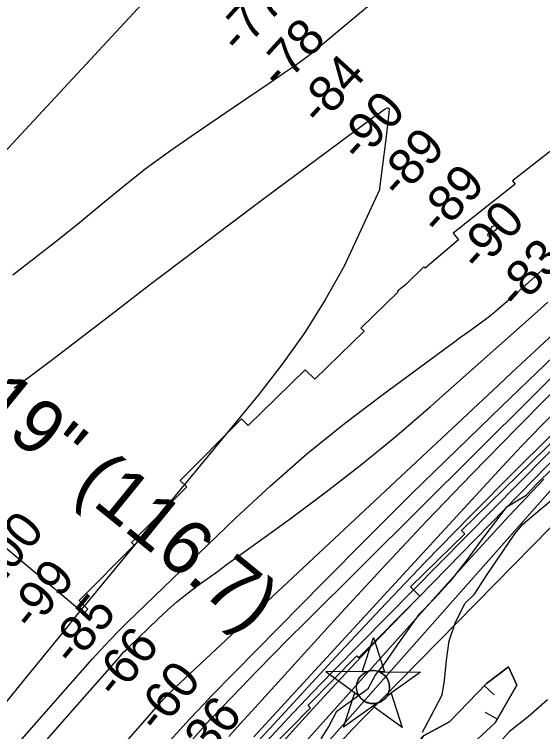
# Model space of a CAD drawing. Extents: x 3598634 to 3636690, y 517270 to 542944.
# Drawn here: x 3608200 to 3609179, y 529886 to 531213 of the extents above; entities that cross this region are included whole.
import ezdxf

# ---------------------------------------------------------------- set-up
doc = ezdxf.new("R2010")
doc.units = 0
for name, color, linetype in [('V-BORW-LINE', 7, 'Continuous'), ('V-CHAN-NAID', 7, 'Continuous'), ('V-RIVR-EDGE', 7, 'Continuous'), ('V-RIVR-RANG', 7, 'Continuous'), ('V-RRAP-RVMT', 7, 'Continuous'), ('V-SITE-VEGE', 7, 'Continuous'), ('V-TOPO-DPTH', 7, 'Continuous'), ('V-TOPO-MAJR', 7, 'Continuous'), ('V-TOPO-MINR', 7, 'Continuous'), ('V-TOPO-WATR', 7, 'Continuous')]:
    doc.layers.add(name, color=color, linetype=linetype)

msp = doc.modelspace()

# ---------------------------------------------------------------- linework, layer by layer
at = {"layer": 'V-BORW-LINE'}
for p, q in [((3609070.707, 529971.3610000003), (3609088.757, 529954.0640000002)), ((3609094.778, 529908.9970000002), (3609073.144, 529921.5260000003))]:
    msp.add_line(p, q, dxfattribs=at)
for points in [[(3608934.6750000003, 529719.2760000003), (3608878.93, 529673.5880000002), (3608850.571, 529660.3580000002), (3608828.616, 529677.3890000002), (3608895.816, 529796.9120000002), (3608957.9050000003, 529878.5280000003), (3609006.492, 529904.3490000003), (3609074.56, 529975.3820000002), (3609115.43, 530005.8010000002), (3609131.208, 529971.9010000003), (3609090.7490000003, 529902.0400000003), (3609033.324, 529849.2370000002), (3608973.848, 529783.1750000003), (3608950.967, 529746.8630000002), (3608934.6750000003, 529719.2760000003)], [(3608955.0330000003, 529753.3160000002), (3608973.848, 529783.1750000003), (3609033.324, 529849.2370000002), (3609090.7490000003, 529902.0400000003), (3609131.208, 529971.9010000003), (3609115.43, 530005.8010000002), (3609074.56, 529975.3820000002), (3609006.492, 529904.3490000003), (3608957.9050000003, 529878.5280000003), (3608899.3880000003, 529801.6080000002)]]:
    msp.add_lwpolyline(points, dxfattribs=at)
at = {"layer": 'V-CHAN-NAID'}
for points in [[(3608853.861572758, 529996.9163794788), (3608844.274572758, 529996.9843794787), (3608865.4005727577, 530060.4683794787), (3608885.6245727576, 529996.6913794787), (3608876.037572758, 529996.7593794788), (3608874.4605727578, 529997.3373794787), (3608872.365572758, 529997.9573794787), (3608870.325572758, 529998.4083794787), (3608868.2895727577, 529998.7163794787), (3608867.122572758, 529998.8303794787), (3608865.588572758, 529998.9113794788), (3608863.8665727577, 529998.9093794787), (3608862.4965727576, 529998.8393794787), (3608860.5905727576, 529998.6383794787), (3608859.2245727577, 529998.4193794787), (3608857.4405727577, 529998.0353794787), (3608855.910572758, 529997.6153794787), (3608854.878572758, 529997.2843794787)], [(3608853.861572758, 529996.9163794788), (3608777.370572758, 529997.4583794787), (3608838.935572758, 529952.0593794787), (3608837.822572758, 529953.9683794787), (3608837.012572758, 529955.5963794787), (3608836.1875727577, 529957.5643794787), (3608835.4915727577, 529959.6183794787), (3608835.126572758, 529960.9413794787), (3608834.765572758, 529962.5673794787), (3608834.521572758, 529964.0123794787), (3608834.333572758, 529965.6103794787), (3608834.2245727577, 529967.3463794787), (3608834.2125727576, 529968.9273794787), (3608834.319572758, 529971.0013794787), (3608834.5025727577, 529972.6193794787), (3608834.8945727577, 529974.8223794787), (3608835.375572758, 529976.7453794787), (3608835.978572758, 529978.6323794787), (3608836.6335727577, 529980.3113794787), (3608837.3605727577, 529981.8993794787), (3608838.174572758, 529983.4343794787), (3608839.2355727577, 529985.1713794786), (3608840.2665727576, 529986.6413794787), (3608841.2665727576, 529987.9103794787), (3608842.268572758, 529989.0563794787), (3608843.577572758, 529990.3933794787), (3608844.628572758, 529991.3583794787), (3608846.345572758, 529992.7553794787), (3608847.557572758, 529993.6253794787), (3608849.2445727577, 529994.6953794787), (3608850.975572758, 529995.6403794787), (3608852.421572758, 529996.3243794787)], [(3608876.037572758, 529996.7593794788), (3608952.529572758, 529996.2163794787), (3608890.3265727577, 529951.6943794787), (3608891.237572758, 529953.1833794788), (3608892.2155727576, 529955.0303794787), (3608892.930572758, 529956.6153794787), (3608893.669572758, 529958.5703794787), (3608894.214572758, 529960.3553794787), (3608894.612572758, 529961.9943794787), (3608894.973572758, 529964.0043794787), (3608895.159572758, 529965.5773794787), (3608895.2835727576, 529967.7833794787), (3608895.253572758, 529969.8453794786), (3608895.0655727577, 529972.0653794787), (3608894.799572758, 529973.8233794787), (3608894.308572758, 529976.0553794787), (3608893.668572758, 529978.1953794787), (3608892.918572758, 529980.1773794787), (3608892.270572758, 529981.6203794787), (3608891.2635727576, 529983.5363794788), (3608890.2015727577, 529985.2583794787), (3608888.987572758, 529986.9603794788), (3608887.7265727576, 529988.4993794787), (3608886.4545727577, 529989.8653794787), (3608884.822572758, 529991.3973794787), (3608883.0795727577, 529992.8093794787), (3608881.396572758, 529993.9863794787), (3608879.509572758, 529995.1183794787), (3608878.037572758, 529995.8793794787)], [(3608872.2955727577, 529938.7883794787), (3608810.092572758, 529894.2663794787), (3608831.2185727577, 529957.7493794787), (3608838.935572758, 529952.0593794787), (3608839.5705727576, 529951.0953794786), (3608840.953572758, 529949.2363794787), (3608842.166572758, 529947.8203794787), (3608843.632572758, 529946.3173794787), (3608845.021572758, 529945.0663794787), (3608846.475572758, 529943.9103794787), (3608847.878572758, 529942.9233794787), (3608849.5565727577, 529941.8873794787), (3608851.270572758, 529940.9763794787), (3608853.061572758, 529940.1653794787), (3608854.507572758, 529939.6093794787), (3608856.1355727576, 529939.0803794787), (3608858.361572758, 529938.5163794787), (3608859.893572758, 529938.2293794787), (3608861.918572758, 529937.9723794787), (3608863.455572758, 529937.8683794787), (3608865.316572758, 529937.8463794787), (3608867.0055727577, 529937.9243794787), (3608868.7155727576, 529938.1003794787), (3608870.617572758, 529938.4113794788)], [(3608890.3265727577, 529951.6943794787), (3608898.122572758, 529957.2753794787), (3608918.3465727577, 529893.4983794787), (3608864.498572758, 529933.2083794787), (3608872.2955727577, 529938.7883794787), (3608873.961572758, 529939.2643794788), (3608875.5735727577, 529939.8243794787), (3608877.731572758, 529940.7383794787), (3608879.466572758, 529941.6223794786), (3608881.3325727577, 529942.7363794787), (3608883.071572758, 529943.9483794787), (3608884.623572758, 529945.1933794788), (3608885.910572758, 529946.3613794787), (3608887.294572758, 529947.7813794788), (3608888.498572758, 529949.1833794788), (3608889.617572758, 529950.6553794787)]]:
    msp.add_lwpolyline(points, close=True, dxfattribs=at)
msp.add_circle((3608864.74707049, 529968.3817792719), 30.540600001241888, dxfattribs=at)
at = {"layer": 'V-RIVR-EDGE'}
msp.add_lwpolyline([(3608768.84652652, 529872.7954184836), (3608782.710362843, 529895.5735492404), (3608797.7882049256, 529923.7516178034), (3608818.236296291, 529938.7092213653), (3608855.523119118, 529965.6317202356), (3608868.7896013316, 529989.6119813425), (3608885.6535680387, 530011.7823670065), (3608916.378402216, 530055.5302375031), (3608951.3188569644, 530104.6706236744), (3608978.4016738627, 530132.2186807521), (3609010.3063719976, 530167.5590609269), (3609039.814231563, 530204.7063476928), (3609064.510600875, 530238.2635720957), (3609101.853831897, 530287.9983435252), (3609112.6937870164, 530301.7790519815), (3609148.1677655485, 530323.9034204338), (3609169.2339929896, 530346.0634151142), (3609195.110226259, 530371.2131491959)], dxfattribs=at)
at = {"layer": 'V-RRAP-RVMT'}
for p, q in [((3609237.206000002, 530994.9180000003), (3609123.1280000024, 530905.1620000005)), ((3609123.1280000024, 530905.1620000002), (3609127.8640000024, 530899.132)), ((3609127.8640000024, 530899.132), (3609012.9810000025, 530808.746)), ((3609012.9810000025, 530808.746), (3609022.9190000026, 530796.136)), ((3609022.9190000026, 530796.136), (3608961.0190000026, 530743.769)), ((3608958.7260000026, 530746.117), (3608925.434000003, 530713.715)), ((3608961.0190000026, 530743.769), (3608958.7260000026, 530746.117)), ((3608925.4340000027, 530713.7150000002), (3608910.203000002, 530700.8520000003)), ((3608911.098000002, 530699.803), (3608842.3070000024, 530632.9260000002)), ((3608910.2030000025, 530700.852), (3608911.098000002, 530699.803)), ((3608848.108000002, 530626.9640000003), (3608756.5980000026, 530538.0330000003)), ((3608842.3070000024, 530632.9260000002), (3608848.108000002, 530626.9640000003)), ((3608739.2540000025, 530555.8280000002), (3608633.3310000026, 530452.8260000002)), ((3608756.5980000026, 530538.0330000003), (3608739.2540000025, 530555.8280000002)), ((3608620.8490000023, 530465.011), (3608507.4820000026, 530350.872)), ((3608633.3310000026, 530452.8260000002), (3608620.8490000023, 530465.011)), ((3609028.426000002, 530258.406), (3609236.083000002, 530460.85)), ((3608507.482000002, 530350.8720000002), (3608519.7240000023, 530338.9220000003)), ((3608519.7240000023, 530338.9220000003), (3608417.3200000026, 530235.8210000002)), ((3608934.235000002, 530153.8020000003), (3609034.883000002, 530251.7680000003)), ((3609034.883000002, 530251.7680000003), (3609028.426000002, 530258.406)), ((3608328.924305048, 530104.7584317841), (3608183.1605227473, 530227.0689247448)), ((3608422.1410000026, 530230.998), (3608320.4390000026, 530128.5900000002)), ((3608417.3200000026, 530235.8210000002), (3608422.1410000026, 530230.998)), ((3608951.1550000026, 530136.9390000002), (3608934.235000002, 530153.8020000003)), ((3608837.788000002, 530022.8000000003), (3608951.1550000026, 530136.9390000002)), ((3608320.4390000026, 530128.5900000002), (3608336.6740000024, 530112.5650000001)), ((3608336.6740000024, 530112.5650000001), (3608328.924305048, 530104.7584317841)), ((3608744.259000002, 529935.0730000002), (3608834.575000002, 530026.0370000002)), ((3608834.575000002, 530026.0370000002), (3608837.788000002, 530022.8000000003)), ((3608749.0650000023, 529930.242), (3608744.259000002, 529935.0730000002)), ((3608652.6805538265, 529833.0943341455), (3608749.0650000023, 529930.242))]:
    msp.add_line(p, q, dxfattribs=at)
at = {"layer": 'V-SITE-VEGE'}
for points in [[(3608956.278, 529884.872), (3608971.683, 529914.08), (3608992.6920000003, 529954.416), (3608996.9450000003, 529980.87), (3609000.535, 530018.4670000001), (3609005.512, 530053.973), (3609016.747, 530086.677), (3609034.958, 530122.839), (3609052.419, 530140.202), (3609074.804, 530174.961), (3609127.259, 530252.1190000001), (3609141.935, 530270.184), (3609174.0500000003, 530297.257), (3609194.9930000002, 530314.608)], [(3609187.673, 529944.806), (3609152.065, 529913.568), (3609117.167, 529886.504), (3609091.315, 529858.022)]]:
    msp.add_lwpolyline(points, dxfattribs=at)
at = {"layer": 'V-TOPO-DPTH'}
for points in [[(3608463.3669276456, 529795.5886983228), (3608554.5295855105, 529898.8959307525), (3608557.818276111, 529902.5732959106), (3608561.1390200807, 529906.2210904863), (3608564.507844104, 529909.8245291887), (3608567.9087214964, 529913.3983973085), (3608619.8911216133, 529967.304626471), (3608649.4057280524, 529997.7123687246), (3608679.051627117, 530027.9907190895), (3608708.8944651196, 530058.0749816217), (3608738.868595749, 530088.0298522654), (3609266.247664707, 530611.6421333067)], [(3608463.3669276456, 529795.5886983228), (3608554.5295855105, 529898.8959307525), (3608557.818276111, 529902.5732959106), (3608561.1390200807, 529906.2210904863), (3608564.507844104, 529909.8245291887), (3608567.9087214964, 529913.3983973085), (3608619.8911216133, 529967.304626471), (3608649.4057280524, 529997.7123687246), (3608679.051627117, 530027.9907190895), (3608708.8944651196, 530058.0749816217), (3608738.868595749, 530088.0298522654), (3609266.247664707, 530611.6421333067)], [(3608597.6881704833, 529876.7163432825), (3608618.6951540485, 529900.5551016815), (3608639.936552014, 529924.1903236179), (3608798.667571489, 530098.2272387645), (3608880.7590411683, 530187.1204636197), (3608963.5758641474, 530275.3241173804), (3609047.4807170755, 530362.4934144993), (3609132.1109233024, 530448.9731405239), (3609293.7626983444, 530612.1203556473)], [(3609293.7626983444, 530612.1203556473), (3609132.1109233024, 530448.9731405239), (3609047.4807170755, 530362.4934144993), (3608963.5758641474, 530275.3241173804), (3608880.7590411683, 530187.1204636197), (3608798.667571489, 530098.2272387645), (3608639.936552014, 529924.1903236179), (3608618.6951540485, 529900.5551016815), (3608597.6881704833, 529876.7163432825)], [(3609330.2143256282, 530543.6266092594), (3608792.9193256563, 530000.0089432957), (3608767.3778115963, 529973.8936571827), (3608742.0215325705, 529947.6015990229), (3608716.943106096, 529921.0443827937), (3608692.0499146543, 529894.310394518), (3608646.0571142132, 529844.3928552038)], [(3608646.0571142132, 529844.3928552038), (3608692.0499146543, 529894.310394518), (3608716.943106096, 529921.0443827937), (3608742.0215325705, 529947.6015990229), (3608767.3778115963, 529973.8936571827), (3608792.9193256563, 530000.0089432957), (3609330.2143256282, 530543.6266092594)], [(3608643.669615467, 529876.6857661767), (3609104.282173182, 530376.6107843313), (3609140.1431752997, 530414.8085715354), (3609176.4709447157, 530452.5485631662), (3609213.4988650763, 530489.6018614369)], [(3609213.4988650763, 530489.6018614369), (3609176.4709447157, 530452.5485631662), (3609140.1431752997, 530414.8085715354), (3609104.282173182, 530376.6107843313), (3608643.669615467, 529876.6857661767)], [(3609401.878133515, 530475.9324708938), (3608847.686732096, 529911.868099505), (3608826.278553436, 529889.7496636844), (3608805.0948457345, 529867.4214339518)], [(3609181.063213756, 530353.0843927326), (3609117.051567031, 530285.3742928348), (3609053.877799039, 530216.8817853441), (3608991.262616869, 530147.8676727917), (3608718.8075875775, 529843.8314700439)], [(3608718.8075875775, 529843.8314700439), (3608991.262616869, 530147.8676727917), (3609053.877799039, 530216.8817853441), (3609117.051567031, 530285.3742928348), (3609181.063213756, 530353.0843927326)]]:
    msp.add_lwpolyline(points, dxfattribs=at)
at = {"layer": 'V-TOPO-MAJR'}
msp.add_lwpolyline([(3607883.752569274, 529201.9862104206), (3608512.639176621, 529895.7241702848), (3608525.718293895, 529909.9748844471), (3608538.912708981, 529924.1166908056), (3608552.280070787, 529938.0951354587), (3608565.7627304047, 529951.9646723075), (3608772.449740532, 530161.9823986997), (3608854.348996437, 530244.4833135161), (3608936.720057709, 530326.5062967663), (3609019.798827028, 530407.8123826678), (3609103.349401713, 530488.6405370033), (3609231.59949576, 530611.6403824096)], dxfattribs=at)
at = {"layer": 'V-TOPO-MINR'}
for points in [[(3608989.074197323, 531340.1391204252), (3608764.4786110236, 531152.0660863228), (3608753.4625291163, 531143.1052229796), (3608742.2834159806, 531134.3589682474), (3608730.8597560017, 531125.9346264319), (3608719.2730647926, 531117.7248932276), (3608697.091049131, 531102.4777826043), (3608674.272519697, 531086.8326412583), (3608651.429554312, 531071.2233504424), (3608628.5499350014, 531055.6678354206), (3608605.6458797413, 531040.1481709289), (3608527.928952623, 530987.6208664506), (3608485.0770887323, 530957.6204733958), (3608442.9174506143, 530926.7078183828), (3608401.7961511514, 530894.4267704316), (3608361.3670774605, 530861.2334605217), (3608321.1465450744, 530827.7463690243), (3608280.510462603, 530794.7816699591), (3608239.251055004, 530762.6005595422), (3608197.5760973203, 530730.9418415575)], [(3608484.9046947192, 531284.5490178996), (3607948.9058676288, 530707.8170366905), (3607921.7880600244, 530678.4324317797), (3607894.808679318, 530648.9221602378), (3607868.036938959, 530619.2233887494), (3607841.4036254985, 530589.39895063), (3607790.0794831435, 530531.5180018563), (3607788.35511713, 530529.5524786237), (3607786.6516590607, 530527.5688076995), (3607772.296889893, 530510.6725648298), (3607764.328369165, 530501.1828366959), (3607756.4336465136, 530491.6328150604), (3607748.649620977, 530481.9923531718), (3607740.9393935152, 530472.2915977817), (3607672.496890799, 530385.1522185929), (3607630.7465844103, 530331.7393067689), (3607589.1640119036, 530278.1967578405), (3607547.8330402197, 530224.4597532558)], [(3608200.080639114, 530522.456248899), (3608224.934037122, 530540.4320091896), (3608249.654402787, 530558.5868556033), (3608274.175219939, 530577.0103312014), (3608298.56300475, 530595.612892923), (3608387.633945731, 530664.3264825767), (3608456.598239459, 530717.2342079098), (3608525.75030757, 530769.8939726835), (3608595.1840372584, 530822.181796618), (3608664.8055413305, 530874.2216599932), (3608858.821841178, 531018.4326687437), (3608861.536312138, 531020.4291237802), (3608864.2640026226, 531022.4071542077), (3608867.011522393, 531024.3575477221), (3608869.7722616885, 531026.2895166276), (3608887.3001946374, 531038.4242428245), (3608889.5846811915, 531039.6434503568), (3608892.0873733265, 531040.3081893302), (3608893.8018944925, 531039.7556698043), (3608894.414382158, 531038.0616451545), (3608892.4044281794, 531019.7154927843), (3608891.2325442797, 531009.2318559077), (3608890.029954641, 530998.7518109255)], [(3608890.029954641, 530998.7518109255), (3608888.7813063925, 530988.2771537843), (3608887.5019524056, 530977.8060885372), (3608876.745697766, 530891.3489157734), (3608876.5388313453, 530888.5990071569), (3608811.2527526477, 530747.6343774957), (3608775.892095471, 530685.2118365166), (3608738.0761016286, 530624.4241155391), (3608696.57710279, 530566.0886245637), (3608652.6227672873, 530509.3879535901), (3608331.924367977, 530121.1263254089), (3608324.4966734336, 530112.1126389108), (3608317.082875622, 530103.0875635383), (3608309.6899229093, 530094.0454048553), (3608302.310866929, 530084.9918572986), (3608217.425932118, 529980.5987046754), (3608167.609300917, 529919.3445388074), (3608117.7852957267, 529858.0963726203)], [(3609097.8748985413, 530823.4778250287), (3609097.610303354, 530823.627220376), (3609097.2547106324, 530823.6925217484), (3609090.9051722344, 530822.679100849), (3609087.6140090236, 530821.5892676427), (3609084.749125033, 530819.9640967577), (3609082.523659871, 530817.535919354), (3609080.724473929, 530814.5724042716), (3609076.8833903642, 530805.0696611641), (3609076.9814828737, 530804.114082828), (3609077.322008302, 530803.4782006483), (3609078.026183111, 530803.3218627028), (3609078.972790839, 530803.4852209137), (3609080.940363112, 530805.03596982), (3609082.8863026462, 530806.6128664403), (3609084.799793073, 530808.2289846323), (3609086.691650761, 530809.8712505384), (3609090.362572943, 530813.1238798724), (3609092.5249000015, 530815.3750240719), (3609097.1349457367, 530821.0200752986), (3609097.689952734, 530821.8804966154), (3609098.040098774, 530822.8426584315), (3609097.8748985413, 530823.4778250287)], [(3607568.059735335, 529137.7452472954), (3608344.7420183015, 530019.8355773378), (3608360.639553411, 530037.4512031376), (3608376.816872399, 530054.7994544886), (3608393.413867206, 530071.7466441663), (3608410.290645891, 530088.426459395), (3608609.4629949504, 530280.5128477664), (3608674.998018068, 530341.1844550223), (3608742.094767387, 530399.9993649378), (3608811.5341060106, 530456.0292288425), (3608882.5351708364, 530510.2023954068), (3608994.989975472, 530592.4286319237), (3609010.9442407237, 530604.0842158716), (3609026.9048931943, 530615.73103929), (3609042.8751264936, 530627.3647219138), (3609058.8517470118, 530638.9896440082), (3609074.642808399, 530650.8435527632), (3609090.1806207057, 530663.0108565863), (3609105.3385593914, 530675.6482530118), (3609120.243248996, 530688.5990445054), (3609164.000090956, 530727.8120141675), (3609169.459330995, 530732.7951962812), (3609174.856364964, 530737.843671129), (3609180.1600898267, 530742.9900850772)], [(3608226.4651932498, 529831.8082913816), (3608285.1583943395, 529899.2657232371), (3608394.9573249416, 530024.11079071), (3608399.1695894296, 530028.7847587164), (3608403.4554193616, 530033.3885584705), (3608407.851597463, 530037.8871058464), (3608412.3213410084, 530042.3154849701), (3608466.855707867, 530095.0503781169), (3608484.0088276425, 530110.9491471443), (3608501.5853562, 530126.3433458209), (3608519.796997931, 530140.980688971), (3608538.4320484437, 530155.1134617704), (3608557.392097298, 530168.8577697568), (3608576.360312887, 530182.5907871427), (3608595.3407785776, 530196.3068686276), (3608614.329411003, 530210.0116595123), (3608711.422017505, 530280.0210656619), (3608778.174982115, 530329.7064002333), (3608843.8793759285, 530380.7013684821), (3608908.0109135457, 530433.660787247), (3608971.0938803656, 530487.9298396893), (3609163.388041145, 530658.4880023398), (3609188.2009300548, 530680.6908582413)], [(3607664.2960095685, 529018.4647648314), (3608476.761360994, 529945.8585601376), (3608479.234042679, 529948.6165392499), (3608481.7478591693, 529951.3356041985), (3608484.3233778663, 529953.9962979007), (3608486.9400313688, 529956.6180774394), (3608489.5963450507, 529959.201471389), (3608492.264352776, 529961.7726474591), (3608494.9499015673, 529964.3254967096), (3608497.647144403, 529966.8661280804), (3609096.724308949, 530527.3007279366), (3609122.150664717, 530551.0355736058), (3609147.6110935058, 530574.7337331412), (3609173.1226318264, 530598.3768634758), (3609198.668243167, 530621.9833076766)], [(3608463.3669276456, 529795.5886983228), (3608554.5295855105, 529898.8959307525), (3608557.818276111, 529902.5732959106), (3608561.1390200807, 529906.2210904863), (3608564.507844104, 529909.8245291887), (3608567.9087214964, 529913.3983973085), (3608619.8911216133, 529967.304626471), (3608649.4057280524, 529997.7123687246), (3608679.051627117, 530027.9907190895), (3608708.8944651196, 530058.0749816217), (3608738.868595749, 530088.0298522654), (3609266.247664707, 530611.6421333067)], [(3608597.6881704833, 529876.7163432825), (3608618.6951540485, 529900.5551016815), (3608639.936552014, 529924.1903236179), (3608798.667571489, 530098.2272387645), (3608880.7590411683, 530187.1204636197), (3608963.5758641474, 530275.3241173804), (3609047.4807170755, 530362.4934144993), (3609132.1109233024, 530448.9731405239), (3609293.7626983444, 530612.1203556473)], [(3608644.863515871, 529860.5370567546), (3608795.867747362, 530024.4293374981), (3608877.7343553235, 530112.0646580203), (3608960.393120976, 530198.93577262), (3609044.2401231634, 530284.6605783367), (3609128.879283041, 530369.6211781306), (3609304.4281425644, 530543.4268867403)], [(3608646.0571142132, 529844.3928552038), (3608692.0499146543, 529894.310394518), (3608716.943106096, 529921.0443827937), (3608742.0215325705, 529947.6015990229), (3608767.3778115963, 529973.8936571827), (3608792.9193256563, 530000.0089432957), (3609330.2143256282, 530543.6266092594)], [(3608688.2649258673, 529856.3837155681), (3608715.70343695, 529886.9637866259), (3608746.088277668, 529920.4118955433), (3608789.1652791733, 529967.3090491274), (3608832.5832427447, 530013.8848224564), (3608876.512649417, 530059.9785254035), (3608920.783018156, 530105.7508480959), (3609349.3632037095, 530544.0050665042)], [(3608722.2425129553, 529800.3972124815), (3609349.791717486, 530509.062902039)], [(3608643.669615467, 529876.6857661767), (3609104.282173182, 530376.6107843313), (3609140.1431752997, 530414.8085715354), (3609176.4709447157, 530452.5485631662), (3609213.4988650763, 530489.6018614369)], [(3608805.0948457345, 529867.4214339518), (3608826.278553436, 529889.7496636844), (3608847.686732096, 529911.868099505), (3609401.878133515, 530475.9324708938)]]:
    msp.add_lwpolyline(points, dxfattribs=at)
at = {"layer": 'V-TOPO-WATR'}
msp.add_lwpolyline([(3608718.8075875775, 529843.8314700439), (3608991.262616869, 530147.8676727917), (3609053.877799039, 530216.8817853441), (3609117.051567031, 530285.3742928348), (3609181.063213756, 530353.0843927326)], dxfattribs=at)

# ---------------------------------------------------------------- texts
at = {"layer": 'V-CHAN-NAID'}
msp.add_text('AMA "119" (116.7)', height=100.000002, rotation=320.9128723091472, dxfattribs=at).set_placement((3607778.9847492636, 530764.6977021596))
at = {"layer": 'V-RIVR-RANG'}
for s, height, rotation, p in [('-77', 67.00000000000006, 47.6419722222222, (3608617.851948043, 531137.774827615)), ('-78', 67.00000000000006, 47.6419722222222, (3608693.001743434, 531071.7751847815)), ('-84', 67.00000000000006, 47.6419722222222, (3608766.9074678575, 531004.4121044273)), ('-90', 67.00000000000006, 47.6419722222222, (3608840.635467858, 530936.8531044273)), ('-89', 67.00000000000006, 47.6419722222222, (3608914.3634678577, 530869.2941044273)), ('-89', 67.00000000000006, 47.6419722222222, (3608988.091467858, 530801.7361044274)), ('-90', 67.00000000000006, 47.6419722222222, (3609061.819467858, 530734.1771044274)), ('-83', 67.00000000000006, 47.6419722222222, (3609133.2370503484, 530664.0851490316)), ('-100', 67.00000000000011, 50.73541666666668, (3608145.061052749, 530118.8767979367)), ('-99', 67.00000000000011, 50.73541666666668, (3608233.9155348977, 530069.5737429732)), ('-85', 67.00000000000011, 50.73541666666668, (3608309.9161212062, 530004.5462521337)), ('-66', 67.00000000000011, 50.73541666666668, (3608389.4215881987, 529943.8065165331)), ('-60', 67.00000000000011, 50.73541666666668, (3608466.756748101, 529880.4128372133)), ('-36', 66.99999999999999, 50.96832571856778, (3608543.101923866, 529815.2794222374))]:
    msp.add_text(s, height=height, rotation=rotation, dxfattribs=at).set_placement(p)

doc.saveas('drawing.dxf')
